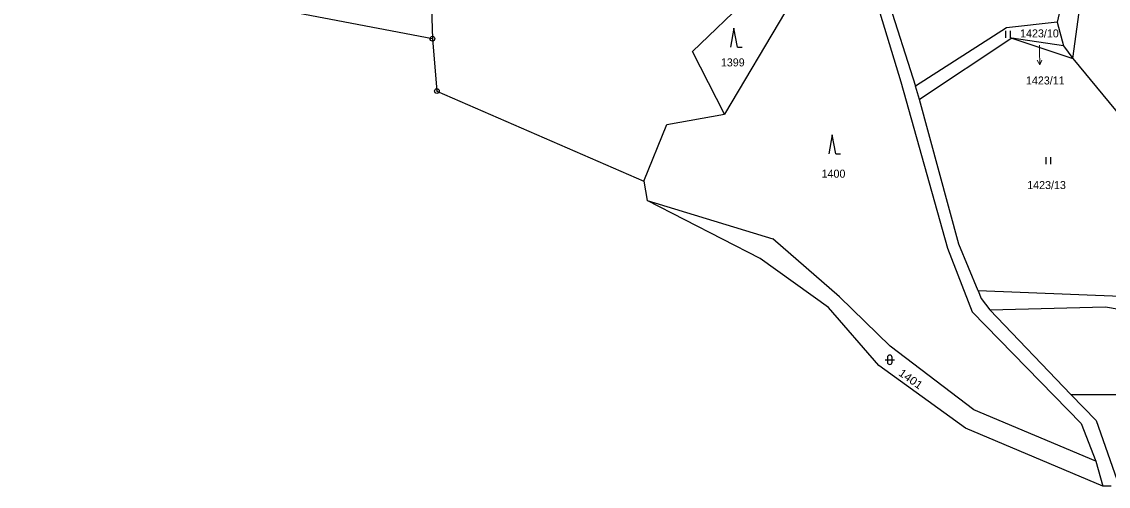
# Model space of a CAD drawing. Extents: x -820420 to -815896, y -1105820 to -1103643.
# Drawn here: x -820206.2 to -819975.4, y -1104911.2 to -1104812.4 of the extents above; entities that cross this region are included whole.
import ezdxf
from ezdxf.enums import TextEntityAlignment as Align

# ---------------------------------------------------------------- set-up
doc = ezdxf.new("R2010")
doc.units = 0
doc.header["$LTSCALE"] = 0.68
for name, color, linetype, lineweight in [('1', 7, 'Continuous', 25), ('3', 7, 'Continuous', 25), ('7', 7, 'Continuous', 13), ('8', 7, 'Continuous', 25)]:
    doc.layers.add(name, color=color, linetype=linetype, lineweight=lineweight)
doc.layers.add('2', color=7, linetype='Continuous')

msp = doc.modelspace()

# ---------------------------------------------------------------- linework, layer by layer
at = {"layer": '1'}
for p, q in [((-820119.58, -1104795.67), (-820118.98, -1104816.05)), ((-819982.97, -1104820.28), (-819979.71, -1104796.01)), ((-820118.98, -1104816.05), (-820206.21, -1104799.44)), ((-820027.72, -1104798.17), (-820019.5, -1104825.24)), ((-820024.8, -1104799.68), (-820016.37, -1104826.12)), ((-819982.91, -1104798.22), (-819986.31, -1104812.51)), ((-820063.75, -1104818.81), (-820049.73, -1104805.24)), ((-820043.96, -1104810.25), (-820056.95, -1104832.11)), ((-819986.31, -1104812.51), (-819997.08, -1104813.73)), ((-819986.31, -1104812.51), (-819984.98, -1104817.56)), ((-819997.08, -1104813.73), (-820016.37, -1104826.12)), ((-819995.9, -1104815.95), (-820015.52, -1104829.01)), ((-819984.98, -1104817.56), (-819995.9, -1104815.95)), ((-819995.9, -1104815.95), (-819982.97, -1104820.28)), ((-820118.98, -1104816.05), (-820118.04, -1104827.18)), ((-819984.98, -1104817.56), (-819982.97, -1104820.28)), ((-819982.97, -1104820.28), (-819968.65, -1104837.65)), ((-820118.04, -1104827.18), (-820074.1, -1104846.38)), ((-820019.5, -1104825.24), (-820009.57, -1104860.63)), ((-820015.52, -1104829.01), (-820016.37, -1104826.12)), ((-820007.17, -1104859.77), (-820015.52, -1104829.01)), ((-820074.1, -1104846.38), (-820069.18, -1104834.32)), ((-820074.1, -1104846.38), (-820073.36, -1104850.48)), ((-820073.36, -1104850.48), (-820046.69, -1104858.58)), ((-820049.35, -1104862.76), (-820073.36, -1104850.48)), ((-820032.5, -1104870.93), (-820046.69, -1104858.58)), ((-820003.1, -1104869.64), (-820007.17, -1104859.77)), ((-820009.57, -1104860.63), (-820004.38, -1104874.16)), ((-820034.86, -1104873.18), (-820049.35, -1104862.76)), ((-820021.78, -1104881.44), (-820032.5, -1104870.93)), ((-819972.74, -1104870.85), (-820003.1, -1104869.64)), ((-820003.1, -1104869.64), (-820002.47, -1104871.29)), ((-820002.47, -1104871.29), (-820000.59, -1104873.74)), ((-820024.2, -1104885.55), (-820034.86, -1104873.18)), ((-820000.59, -1104873.74), (-819976.05, -1104873.1)), ((-819976.05, -1104873.1), (-819957.7, -1104876.11)), ((-820004.38, -1104874.16), (-819981.22, -1104897.86)), ((-820000.59, -1104873.74), (-819983.37, -1104891.69)), ((-820003.99, -1104894.95), (-820021.78, -1104881.44)), ((-820005.78, -1104898.89), (-820024.2, -1104885.55)), ((-819983.37, -1104891.69), (-819978.02, -1104897.27)), ((-819983.37, -1104891.69), (-819939.23, -1104891.75)), ((-819978.05, -1104905.9), (-820003.99, -1104894.95)), ((-819976.57, -1104911.23), (-820005.78, -1104898.89)), ((-819981.22, -1104897.86), (-819978.05, -1104905.9)), ((-819978.02, -1104897.27), (-819973.1, -1104911.2)), ((-819978.05, -1104905.9), (-819976.57, -1104911.23)), ((-819974.83, -1104911.21), (-819976.57, -1104911.23))]:
    msp.add_line(p, q, dxfattribs=at)
msp.add_lwpolyline([(-820069.18, -1104834.32), (-820056.95, -1104832.11), (-820063.75, -1104818.81)], dxfattribs=at)
at = {"layer": '3'}
for p, q in [((-819997.211, -1104815.9), (-819997.211, -1104814.4)), ((-819996.21, -1104815.9), (-819996.21, -1104814.4)), ((-820054.2, -1104817.83), (-820053.204, -1104817.83)), ((-820033.31, -1104840.52), (-820032.314, -1104840.52)), ((-819988.611, -1104842.72), (-819988.611, -1104841.22)), ((-819987.61, -1104842.72), (-819987.61, -1104841.22)), ((-820022.851, -1104884.331), (-820020.849, -1104884.331)), ((-820022.351, -1104883.831), (-820022.351, -1104884.832)), ((-820021.349, -1104884.832), (-820021.349, -1104883.831))]:
    msp.add_line(p, q, dxfattribs=at)
for points in [[(-820054.2, -1104817.83), (-820054.95, -1104813.83), (-820055.7, -1104817.83)], [(-820033.31, -1104840.52), (-820034.06, -1104836.52), (-820034.81, -1104840.52)]]:
    msp.add_lwpolyline(points, dxfattribs=at)
for centre, start, end in [((-820021.85, -1104883.8309), 0, 180), ((-820021.85, -1104884.8309), 180, 359.98789)]:
    msp.add_arc(centre, 0.5, start, end, dxfattribs=at)
at = {"layer": '7'}
msp.add_line((-819990.008, -1104821.631), (-819989.524, -1104820.62), dxfattribs=at)
msp.add_lwpolyline([(-819990.07, -1104817.4), (-819990.06, -1104818.63), (-819990.008, -1104821.631), (-819990.526, -1104820.638)], dxfattribs=at)
at = {"layer": '8'}
for centre, radius in [((-820118.98, -1104816.0499), 0.5), ((-820118.98, -1104816.0499), 0.0303), ((-820118.04, -1104827.1799), 0.5), ((-820118.04, -1104827.1799), 0.0303)]:
    msp.add_circle(centre, radius, dxfattribs=at)

# ---------------------------------------------------------------- texts
at = {"layer": '2'}
for s, p in [('1423/10', (-819990.059, -1104815.775)), ('1399', (-820055.19, -1104821.945)), ('1400', (-820033.8, -1104845.605)), ('1423/13', (-819988.549, -1104848.025))]:
    msp.add_text(s, height=1.7, dxfattribs=at).set_placement(p, align=Align.CENTER)
msp.add_text('1423/11', height=1.7, dxfattribs=at).set_placement((-819992.92, -1104825.785))
at = {"layer": '2', "width": 1.1}
msp.add_text('1401', height=1.7, rotation=325, dxfattribs=at).set_placement((-820017.8755, -1104889.1019), align=Align.CENTER)

doc.saveas('drawing.dxf')
